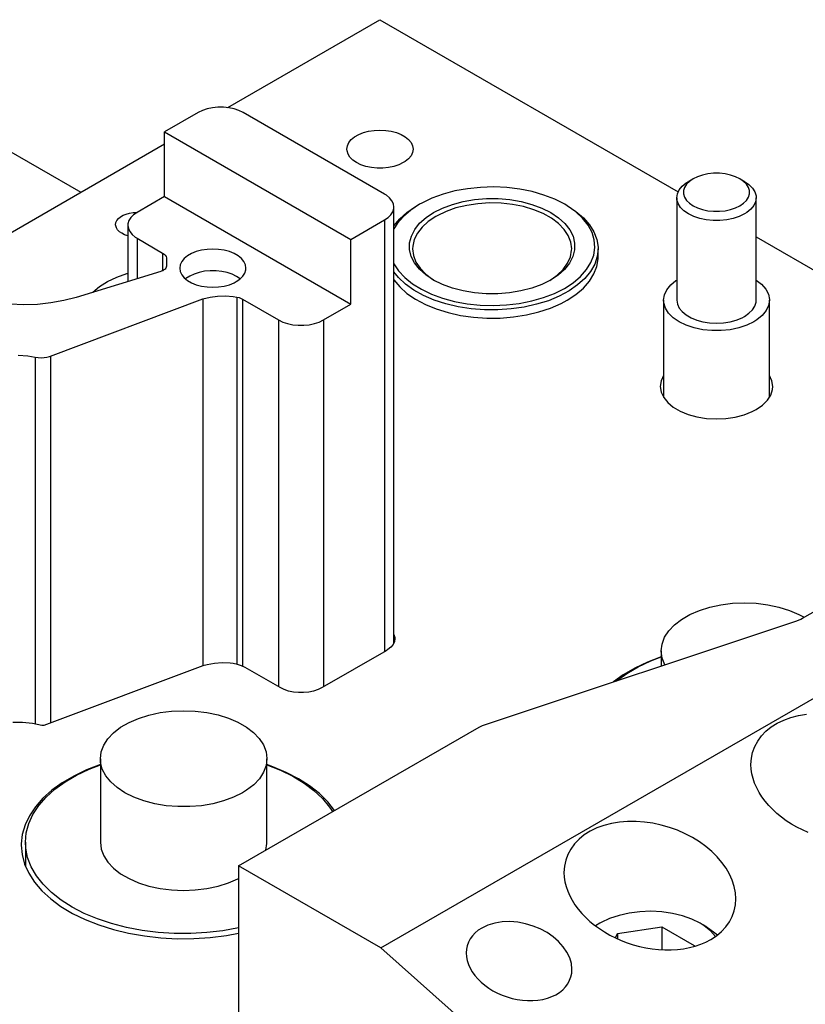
# Model space of a CAD drawing. Header units: inches. Extents: x 3 to 289, y 4 to 291.
# Tile 490 of 634: x 89.45 to 93.16, y 270.19 to 274.85. Entities that reach past the tile are written whole.
import ezdxf

# ---------------------------------------------------------------- set-up
doc = ezdxf.new("R2010")
doc.units = ezdxf.units.IN
doc.header["$LTSCALE"] = 0.5
doc.header["$MEASUREMENT"] = 0
doc.layers.add('STR_INS', color=8, linetype='Continuous')

msp = doc.modelspace()

# ---------------------------------------------------------------- linework, layer by layer
at = {"layer": 'STR_INS', "color": 132, "linetype": 'Continuous'}
for p, q in [((90.431, 274.4319), (91.1506, 274.8474)), ((91.1506, 274.8474), (92.5605, 274.0334)), ((88.6474, 274.6596), (89.7364, 274.0309)), ((91.0502, 274.3041), (91.0725, 274.3131)), ((91.0725, 274.3131), (91.0972, 274.3198)), ((91.0972, 274.3198), (91.1235, 274.3239)), ((91.1235, 274.3239), (91.1506, 274.3252)), ((91.1506, 274.3252), (91.1778, 274.3239)), ((91.1778, 274.3239), (91.2041, 274.3198)), ((91.2041, 274.3198), (91.2288, 274.3131)), ((91.2288, 274.3131), (91.2511, 274.3041)), ((88.8892, 273.5417), (90.1325, 274.2595)), ((90.9968, 274.2507), (91.0038, 274.2659)), ((91.0038, 274.2659), (91.0153, 274.2801)), ((91.0153, 274.2801), (91.0309, 274.293)), ((91.0309, 274.293), (91.0502, 274.3041)), ((91.2511, 274.3041), (91.2703, 274.293)), ((91.2703, 274.293), (91.286, 274.2801)), ((91.286, 274.2801), (91.2975, 274.2659)), ((91.2975, 274.2659), (91.3045, 274.2507)), ((90.9944, 274.235), (90.9968, 274.2507)), ((90.995, 274.2272), (90.9944, 274.235)), ((90.9997, 274.2117), (90.995, 274.2272)), ((91.3045, 274.2194), (91.2975, 274.2042)), ((91.3045, 274.2507), (91.3069, 274.235)), ((91.3069, 274.235), (91.3045, 274.2194)), ((91.009, 274.1969), (90.9997, 274.2117)), ((91.0227, 274.1833), (91.009, 274.1969)), ((91.0402, 274.1712), (91.0227, 274.1833)), ((91.061, 274.1611), (91.0402, 274.1712)), ((91.2611, 274.1712), (91.2403, 274.1611)), ((91.2703, 274.177), (91.2611, 274.1712)), ((91.286, 274.1899), (91.2703, 274.177)), ((91.2975, 274.2042), (91.286, 274.1899)), ((91.0846, 274.1533), (91.061, 274.1611)), ((91.1102, 274.1479), (91.0846, 274.1533)), ((91.137, 274.1452), (91.1102, 274.1479)), ((91.1643, 274.1452), (91.137, 274.1452)), ((91.1911, 274.1479), (91.1643, 274.1452)), ((91.2167, 274.1533), (91.1911, 274.1479)), ((91.2403, 274.1611), (91.2167, 274.1533)), ((89.9672, 273.9323), (89.9841, 273.935)), ((89.9841, 273.935), (90.0016, 273.9358)), ((90.0016, 273.9358), (90.0022, 273.9358)), ((89.9011, 273.8778), (89.9026, 273.8879)), ((89.9026, 273.8879), (89.9072, 273.8977)), ((89.9072, 273.8977), (89.9146, 273.9068)), ((89.9146, 273.9068), (89.9246, 273.9151)), ((89.9246, 273.9151), (89.937, 273.9223)), ((89.937, 273.9223), (89.9513, 273.9281)), ((89.9513, 273.9281), (89.9672, 273.9323)), ((89.9014, 273.873), (89.9011, 273.8778)), ((89.9044, 273.863), (89.9014, 273.873)), ((89.9104, 273.8535), (89.9044, 273.863)), ((89.9191, 273.8447), (89.9104, 273.8535)), ((89.9303, 273.8369), (89.9191, 273.8447)), ((89.9437, 273.8304), (89.9303, 273.8369)), ((89.9588, 273.8253), (89.9437, 273.8304)), ((92.9291, 273.8206), (95.7468, 272.1938)), ((92.1759, 273.6805), (92.1816, 273.7169)), ((92.1816, 273.7169), (92.1818, 273.7247)), ((92.1623, 273.6449), (92.1759, 273.6805)), ((91.2166, 273.6165), (91.2439, 273.5836)), ((92.1124, 273.5779), (92.1411, 273.6105)), ((92.1411, 273.6105), (92.1623, 273.6449)), ((91.2439, 273.5836), (91.2782, 273.5529)), ((92.0769, 273.5477), (92.1124, 273.5779)), ((91.2782, 273.5529), (91.3189, 273.5249)), ((91.3189, 273.5249), (91.3655, 273.5002)), ((92.007, 273.5052), (92.0351, 273.5203)), ((92.0351, 273.5203), (92.0769, 273.5477)), ((91.3655, 273.5002), (91.417, 273.479)), ((91.417, 273.479), (91.4728, 273.4617)), ((91.9016, 273.4651), (91.9565, 273.4833)), ((91.9565, 273.4833), (92.007, 273.5052)), ((91.4728, 273.4617), (91.5319, 273.4487)), ((91.5319, 273.4487), (91.5933, 273.44)), ((91.5933, 273.44), (91.6562, 273.4359)), ((91.6562, 273.4359), (91.7195, 273.4364)), ((91.7195, 273.4364), (91.7821, 273.4415)), ((91.7821, 273.4415), (91.8431, 273.4511)), ((91.8431, 273.4511), (91.9016, 273.4651)), ((92.4916, 273.1642), (92.4799, 273.1385)), ((93.0033, 273.1388), (92.9916, 273.1642)), ((92.4799, 273.1385), (92.476, 273.1124)), ((92.476, 273.1124), (92.48, 273.0859)), ((92.998, 273.0722), (93.0062, 273.0984)), ((93.0073, 273.1124), (93.0033, 273.1388)), ((93.0062, 273.0984), (93.0073, 273.1124)), ((92.48, 273.0859), (92.4919, 273.0602)), ((92.4919, 273.0602), (92.5112, 273.036)), ((92.9822, 273.0473), (92.998, 273.0722)), ((92.5112, 273.036), (92.5375, 273.0142)), ((92.5375, 273.0142), (92.5699, 272.9953)), ((92.9099, 272.9937), (92.9295, 273.0039)), ((92.9295, 273.0039), (92.9591, 273.0243)), ((92.9591, 273.0243), (92.9822, 273.0473)), ((92.5699, 272.9953), (92.6075, 272.98)), ((92.6075, 272.98), (92.6492, 272.9686)), ((92.6492, 272.9686), (92.6936, 272.9615)), ((92.6936, 272.9615), (92.7394, 272.959)), ((92.7394, 272.959), (92.7853, 272.9611)), ((92.7853, 272.9611), (92.8299, 272.9677)), ((92.8299, 272.9677), (92.8719, 272.9787)), ((92.8719, 272.9787), (92.9099, 272.9937)), ((91.2166, 271.9396), (91.2204, 271.9256)), ((91.2123, 271.8924), (91.2019, 271.8796)), ((91.2186, 271.906), (91.2123, 271.8924)), ((91.2207, 271.92), (91.2186, 271.906)), ((91.2204, 271.9256), (91.2207, 271.92)), ((91.1797, 271.8629), (90.8767, 271.688)), ((91.1879, 271.8681), (91.1797, 271.8629)), ((91.2019, 271.8796), (91.1879, 271.8681)), ((90.3137, 271.7913), (89.5611, 271.5092)), ((90.3341, 271.7967), (90.3137, 271.7913)), ((90.3691, 271.8029), (90.3341, 271.7967)), ((90.4054, 271.8054), (90.3691, 271.8029)), ((90.442, 271.8043), (90.4054, 271.8054)), ((90.4567, 271.8025), (90.442, 271.8043)), ((90.4771, 271.7982), (90.4567, 271.8025)), ((90.496, 271.7919), (90.4771, 271.7982)), ((90.5127, 271.7838), (90.496, 271.7919)), ((92.4154, 271.8092), (92.3551, 271.7804)), ((92.4805, 271.8344), (92.4154, 271.8092)), ((90.6787, 271.688), (90.5127, 271.7838)), ((92.3001, 271.7481), (92.2546, 271.7156)), ((92.3551, 271.7804), (92.3001, 271.7481)), ((90.6974, 271.6789), (90.6787, 271.688)), ((90.7186, 271.6719), (90.6974, 271.6789)), ((90.7415, 271.6671), (90.7186, 271.6719)), ((90.7655, 271.6646), (90.7415, 271.6671)), ((90.7899, 271.6646), (90.7655, 271.6646)), ((90.814, 271.6671), (90.7899, 271.6646)), ((90.8369, 271.6719), (90.814, 271.6671)), ((90.858, 271.6789), (90.8369, 271.6719)), ((90.8767, 271.688), (90.858, 271.6789)), ((89.4615, 271.5232), (89.4146, 271.5237)), ((89.5075, 271.5182), (89.4615, 271.5232)), ((89.5514, 271.5088), (89.5075, 271.5182)), ((89.5528, 271.5085), (89.5514, 271.5088)), ((89.5545, 271.5083), (89.5528, 271.5085)), ((89.5562, 271.5083), (89.5545, 271.5083)), ((89.558, 271.5084), (89.5562, 271.5083)), ((89.5596, 271.5087), (89.558, 271.5084)), ((89.5611, 271.5092), (89.5596, 271.5087)), ((89.7637, 271.2989), (89.7034, 271.2701)), ((89.8289, 271.3241), (89.7637, 271.2989)), ((90.6442, 271.314), (90.6163, 271.3241)), ((90.7074, 271.2872), (90.6442, 271.314)), ((90.7655, 271.2569), (90.7074, 271.2872)), ((89.6485, 271.2378), (89.5995, 271.2025)), ((89.7034, 271.2701), (89.6485, 271.2378)), ((90.818, 271.2233), (90.7655, 271.2569)), ((89.5995, 271.2025), (89.557, 271.1645)), ((90.8643, 271.1869), (90.818, 271.2233)), ((90.9039, 271.1478), (90.8643, 271.1869)), ((89.557, 271.1645), (89.5215, 271.1242)), ((90.9364, 271.1067), (90.9039, 271.1478)), ((89.5215, 271.1242), (89.4933, 271.082)), ((89.4933, 271.082), (89.4726, 271.0384)), ((89.4726, 271.0384), (89.4598, 270.9938)), ((89.4598, 270.9938), (89.4549, 270.9486)), ((89.4549, 270.9486), (89.4548, 270.9436)), ((89.4548, 270.9436), (89.4588, 270.8984)), ((89.4588, 270.8984), (89.4708, 270.8537)), ((89.4708, 270.8537), (89.4906, 270.8099)), ((89.4906, 270.8099), (89.518, 270.7675)), ((89.518, 270.7675), (89.5527, 270.727)), ((89.5527, 270.727), (89.5944, 270.6887)), ((89.5944, 270.6887), (89.6427, 270.6531)), ((89.6427, 270.6531), (89.697, 270.6205)), ((92.3799, 270.6284), (92.3293, 270.6219)), ((92.4316, 270.6303), (92.3799, 270.6284)), ((92.4831, 270.6276), (92.4316, 270.6303)), ((92.5334, 270.6203), (92.4831, 270.6276)), ((89.697, 270.6205), (89.7568, 270.5912)), ((89.7568, 270.5912), (89.8214, 270.5657)), ((92.2362, 270.596), (92.196, 270.5772)), ((92.281, 270.611), (92.2362, 270.596)), ((92.3293, 270.6219), (92.281, 270.611)), ((92.5811, 270.6087), (92.5334, 270.6203)), ((92.6252, 270.5929), (92.5811, 270.6087)), ((92.6645, 270.5735), (92.6252, 270.5929)), ((89.8214, 270.5657), (89.8902, 270.544)), ((89.8902, 270.544), (89.9624, 270.5265)), ((92.1894, 270.5735), (92.1691, 270.5617)), ((92.1894, 270.5735), (92.1698, 270.5611)), ((92.196, 270.5772), (92.1894, 270.5735)), ((92.2739, 270.5247), (92.483, 270.5571)), ((92.483, 270.5571), (92.6361, 270.4687)), ((92.483, 270.5571), (92.483, 270.4484)), ((92.6921, 270.5575), (92.6645, 270.5735)), ((92.6827, 270.5621), (92.6645, 270.5735)), ((92.7132, 270.5379), (92.6827, 270.5621)), ((92.6921, 270.5575), (92.7279, 270.5336)), ((92.7368, 270.5113), (92.7132, 270.5379)), ((92.7279, 270.5336), (92.7461, 270.5182)), ((89.9624, 270.5265), (90.0374, 270.5134)), ((90.0374, 270.5134), (90.1143, 270.5047)), ((90.1143, 270.5047), (90.1923, 270.5007)), ((90.1923, 270.5007), (90.2707, 270.5012)), ((90.2707, 270.5012), (90.3485, 270.5063)), ((90.3485, 270.5063), (90.425, 270.516)), ((90.425, 270.516), (90.4824, 270.5265)), ((92.2644, 270.5042), (92.2739, 270.5247)), ((92.2739, 270.5247), (92.2739, 270.4998)), ((92.6361, 270.4687), (92.6338, 270.4636))]:
    msp.add_line(p, q, dxfattribs=at)
at = {"layer": 'STR_INS', "color": 9, "linetype": 'Continuous'}
for p, q in [((90.2916, 274.4087), (90.1325, 274.3169)), ((90.3116, 274.4184), (90.2916, 274.4087)), ((90.3342, 274.426), (90.3116, 274.4184)), ((90.3588, 274.4311), (90.3342, 274.426)), ((90.3846, 274.4338), (90.3588, 274.4311)), ((90.4107, 274.4338), (90.3846, 274.4338)), ((90.4365, 274.4311), (90.4107, 274.4338)), ((90.461, 274.426), (90.4365, 274.4311)), ((90.4837, 274.4184), (90.461, 274.426)), ((90.5037, 274.4087), (90.4837, 274.4184)), ((91.1726, 274.0225), (90.5037, 274.4087)), ((90.1325, 274.0107), (90.1325, 274.3169)), ((90.1325, 274.3169), (91.0135, 273.8082)), ((91.5054, 274.0373), (91.4489, 274.0222)), ((91.5649, 274.0481), (91.5054, 274.0373)), ((91.6262, 274.0544), (91.5649, 274.0481)), ((91.6884, 274.0562), (91.6262, 274.0544)), ((91.7505, 274.0533), (91.6884, 274.0562)), ((91.8115, 274.0459), (91.7505, 274.0533)), ((91.8703, 274.0341), (91.8115, 274.0459)), ((91.926, 274.0179), (91.8703, 274.0341)), ((90.1325, 274.0107), (90.0027, 273.9358)), ((90.1325, 274.0107), (91.0135, 273.502)), ((91.1815, 274.017), (91.1726, 274.0225)), ((91.1965, 274.0046), (91.1815, 274.017)), ((91.2075, 273.9909), (91.1965, 274.0046)), ((91.2143, 273.9763), (91.2075, 273.9909)), ((91.3481, 273.9801), (91.3374, 273.9741)), ((91.3962, 274.003), (91.3481, 273.9801)), ((91.4489, 274.0222), (91.3962, 274.003)), ((91.4938, 273.9739), (91.5446, 273.9873)), ((91.5446, 273.9873), (91.5983, 273.9964)), ((91.5983, 273.9964), (91.6536, 274.0009)), ((91.6682, 273.9805), (91.6137, 273.9771)), ((91.6536, 274.0009), (91.7095, 274.0009)), ((91.7229, 273.9792), (91.6682, 273.9805)), ((91.7095, 274.0009), (91.7648, 273.9962)), ((91.7648, 273.9962), (91.8184, 273.9871)), ((91.8184, 273.9871), (91.8692, 273.9736)), ((91.9777, 273.9978), (91.926, 274.0179)), ((92.0245, 273.9741), (91.9777, 273.9978)), ((90.0027, 273.9358), (89.9859, 273.9242)), ((91.2025, 273.9247), (91.2114, 273.9389)), ((91.2114, 273.9389), (91.216, 273.9538)), ((91.2166, 273.9613), (91.2143, 273.9763)), ((91.216, 273.9538), (91.2166, 273.9613)), ((91.2166, 271.9005), (91.2166, 273.9613)), ((91.2439, 273.9047), (91.2782, 273.9354)), ((91.2963, 273.9471), (91.2615, 273.9172)), ((91.2782, 273.9354), (91.3189, 273.9633)), ((91.3374, 273.9741), (91.2963, 273.9471)), ((91.3189, 273.9633), (91.3268, 273.968)), ((91.3374, 273.9741), (91.3268, 273.968)), ((91.3686, 273.9115), (91.4045, 273.9354)), ((91.4045, 273.9354), (91.4467, 273.9565)), ((91.4632, 273.9405), (91.421, 273.9203)), ((91.4467, 273.9565), (91.4938, 273.9739)), ((91.5101, 273.9569), (91.4632, 273.9405)), ((91.5606, 273.9692), (91.5101, 273.9569)), ((91.6137, 273.9771), (91.5606, 273.9692)), ((91.7768, 273.9734), (91.7229, 273.9792)), ((91.8286, 273.9631), (91.7768, 273.9734)), ((91.8773, 273.9486), (91.8286, 273.9631)), ((91.8692, 273.9736), (91.9161, 273.9561)), ((91.9219, 273.9302), (91.8773, 273.9486)), ((91.9161, 273.9561), (91.9583, 273.9349)), ((91.9583, 273.9349), (91.9947, 273.9104)), ((92.0351, 273.968), (92.0245, 273.9741)), ((92.0364, 273.9669), (92.0245, 273.9741)), ((92.0351, 273.968), (92.0769, 273.9405)), ((92.0759, 273.9391), (92.0364, 273.9669)), ((92.1089, 273.9086), (92.0759, 273.9391)), ((92.0769, 273.9405), (92.1124, 273.9103)), ((89.9639, 273.897), (89.9594, 273.8821)), ((89.9729, 273.9112), (89.9639, 273.897)), ((89.9859, 273.9242), (89.9729, 273.9112)), ((91.0135, 273.8082), (91.1726, 273.9001)), ((91.1726, 273.9001), (91.1894, 273.9116)), ((91.1894, 273.9116), (91.2025, 273.9247)), ((91.2166, 273.8717), (91.2439, 273.9047)), ((91.2615, 273.9172), (91.2336, 273.8851)), ((91.3383, 273.8844), (91.3686, 273.9115)), ((91.3793, 273.8931), (91.3499, 273.8664)), ((91.4151, 273.917), (91.3793, 273.8931)), ((91.421, 273.9203), (91.4151, 273.917)), ((91.9613, 273.9082), (91.9219, 273.9302)), ((91.9947, 273.8831), (91.9613, 273.9082)), ((91.9947, 273.9104), (92.0248, 273.8832)), ((92.1348, 273.8759), (92.1089, 273.9086)), ((92.1124, 273.9103), (92.1411, 273.8777)), ((89.9594, 273.8821), (89.9588, 273.8746)), ((89.9588, 273.8746), (89.9588, 273.6088)), ((89.9588, 273.8746), (89.9611, 273.8595)), ((89.9611, 273.8595), (89.9679, 273.8449)), ((89.9679, 273.8449), (89.9789, 273.8313)), ((91.2336, 273.8851), (91.2166, 273.8581)), ((91.2991, 273.8242), (91.3149, 273.8551)), ((91.3149, 273.8551), (91.3383, 273.8844)), ((91.3499, 273.8664), (91.3275, 273.8375)), ((92.0215, 273.8555), (91.9947, 273.8831)), ((92.0411, 273.8259), (92.0215, 273.8555)), ((92.0248, 273.8832), (92.0478, 273.8538)), ((92.0478, 273.8538), (92.0634, 273.8228)), ((92.1533, 273.8415), (92.1348, 273.8759)), ((92.1411, 273.8777), (92.1623, 273.8433)), ((92.164, 273.8061), (92.1533, 273.8415)), ((92.1623, 273.8433), (92.1759, 273.8077)), ((89.9789, 273.8313), (89.9939, 273.8189)), ((89.9939, 273.8189), (90.0027, 273.8133)), ((90.0027, 273.8133), (90.1231, 273.7438)), ((91.0135, 273.502), (91.0135, 273.8082)), ((91.291, 273.7922), (91.2991, 273.8242)), ((91.3126, 273.807), (91.3056, 273.7756)), ((91.3275, 273.8375), (91.3126, 273.807)), ((92.053, 273.7951), (92.0411, 273.8259)), ((92.057, 273.7635), (92.053, 273.7951)), ((92.0634, 273.8228), (92.0711, 273.7909)), ((92.1667, 273.7701), (92.164, 273.8061)), ((92.1759, 273.8077), (92.1816, 273.7713)), ((90.2824, 273.7502), (90.2601, 273.7412)), ((90.3071, 273.7568), (90.2824, 273.7502)), ((90.3334, 273.7609), (90.3071, 273.7568)), ((90.3605, 273.7623), (90.3334, 273.7609)), ((90.3877, 273.7609), (90.3605, 273.7623)), ((90.414, 273.7568), (90.3877, 273.7609)), ((90.4387, 273.7502), (90.414, 273.7568)), ((90.461, 273.7412), (90.4387, 273.7502)), ((91.2909, 273.76), (91.291, 273.7922)), ((91.2988, 273.728), (91.2909, 273.76)), ((91.3056, 273.7756), (91.305, 273.7635)), ((91.305, 273.7635), (91.309, 273.7319)), ((92.0512, 273.7257), (92.0568, 273.7572)), ((92.0568, 273.7572), (92.057, 273.7635)), ((92.0708, 273.7586), (92.0626, 273.7267)), ((92.0711, 273.7909), (92.0708, 273.7586)), ((92.1615, 273.7343), (92.1667, 273.7701)), ((92.1818, 273.7635), (92.1778, 273.727)), ((92.1816, 273.7713), (92.1818, 273.7635)), ((92.1818, 273.7247), (92.1818, 273.7635)), ((90.1231, 273.7438), (90.1301, 273.739)), ((90.1301, 273.739), (90.1355, 273.7336)), ((90.1355, 273.7336), (90.1393, 273.7277)), ((90.1393, 273.7277), (90.1412, 273.7215)), ((90.1412, 273.7215), (90.1414, 273.7183)), ((90.1414, 273.7183), (90.1414, 273.6823)), ((90.2137, 273.7029), (90.2067, 273.6877)), ((90.2252, 273.7172), (90.2137, 273.7029)), ((90.2408, 273.7301), (90.2252, 273.7172)), ((90.2601, 273.7412), (90.2408, 273.7301)), ((90.4802, 273.7301), (90.461, 273.7412)), ((90.4959, 273.7172), (90.4802, 273.7301)), ((90.5074, 273.7029), (90.4959, 273.7172)), ((90.5144, 273.6877), (90.5074, 273.7029)), ((91.3145, 273.697), (91.2988, 273.728)), ((91.309, 273.7319), (91.3209, 273.7011)), ((91.3209, 273.7011), (91.3404, 273.6715)), ((92.0378, 273.695), (92.0512, 273.7257)), ((92.0626, 273.7267), (92.0466, 273.6958)), ((92.1483, 273.6991), (92.1615, 273.7343)), ((92.1778, 273.727), (92.1659, 273.6912)), ((90.1147, 273.6567), (89.7148, 273.5339)), ((90.1163, 273.6572), (90.1147, 273.6567)), ((90.1234, 273.6601), (90.1163, 273.6572)), ((90.1296, 273.6636), (90.1234, 273.6601)), ((90.1347, 273.6678), (90.1296, 273.6636)), ((90.1384, 273.6724), (90.1347, 273.6678)), ((90.1406, 273.6772), (90.1384, 273.6724)), ((90.1414, 273.6823), (90.1406, 273.6772)), ((90.2067, 273.6877), (90.2043, 273.6721)), ((90.2043, 273.6721), (90.2067, 273.6564)), ((90.2067, 273.6564), (90.2137, 273.6412)), ((90.3215, 273.6574), (90.2959, 273.6521)), ((90.3484, 273.6599), (90.3215, 273.6574)), ((90.3756, 273.6598), (90.3484, 273.6599)), ((90.4024, 273.6569), (90.3756, 273.6598)), ((90.4279, 273.6514), (90.4024, 273.6569)), ((90.5115, 273.6487), (90.5162, 273.6642)), ((90.5168, 273.6721), (90.5144, 273.6877)), ((90.5162, 273.6642), (90.5168, 273.6721)), ((91.2166, 273.6934), (91.2386, 273.6598)), ((91.2384, 273.6282), (91.2166, 273.6553)), ((91.2386, 273.6598), (91.268, 273.628)), ((91.3377, 273.6677), (91.3145, 273.697)), ((91.3679, 273.6405), (91.3377, 273.6677)), ((91.3404, 273.6715), (91.3672, 273.6439)), ((91.9886, 273.6387), (92.0168, 273.6658)), ((92.0231, 273.6665), (91.9926, 273.6394)), ((92.0168, 273.6658), (92.0378, 273.695)), ((92.0466, 273.6958), (92.0231, 273.6665)), ((92.0993, 273.6331), (92.1275, 273.6652)), ((92.1462, 273.6565), (92.1191, 273.6234)), ((92.1275, 273.6652), (92.1483, 273.6991)), ((92.1659, 273.6912), (92.1462, 273.6565)), ((90.2137, 273.6412), (90.2252, 273.627)), ((90.2252, 273.627), (90.2408, 273.6141)), ((90.2334, 273.6225), (90.2317, 273.621)), ((90.2511, 273.6344), (90.2334, 273.6225)), ((90.2408, 273.6141), (90.2601, 273.603)), ((90.2721, 273.6444), (90.2511, 273.6344)), ((90.2959, 273.6521), (90.2721, 273.6444)), ((90.4514, 273.6434), (90.4279, 273.6514)), ((90.4721, 273.6332), (90.4514, 273.6434)), ((90.461, 273.603), (90.471, 273.6083)), ((90.471, 273.6083), (90.4885, 273.6203)), ((90.4894, 273.621), (90.4721, 273.6332)), ((90.4885, 273.6203), (90.5021, 273.6339)), ((90.5021, 273.6339), (90.5115, 273.6487)), ((91.2715, 273.597), (91.2384, 273.6282)), ((91.268, 273.628), (91.3041, 273.5987)), ((91.3672, 273.6439), (91.4007, 273.6188)), ((91.4045, 273.6161), (91.3679, 273.6405)), ((91.4007, 273.6188), (91.408, 273.6142)), ((91.4458, 273.5954), (91.4045, 273.6161)), ((91.9575, 273.6161), (91.9152, 273.595)), ((91.9539, 273.6142), (91.9886, 273.6387)), ((91.9926, 273.6394), (91.9575, 273.6161)), ((92.0642, 273.6034), (92.0993, 273.6331)), ((92.1191, 273.6234), (92.0851, 273.5927)), ((90.2601, 273.603), (90.2824, 273.5939)), ((90.2824, 273.5939), (90.3071, 273.5873)), ((90.3071, 273.5873), (90.3334, 273.5832)), ((90.3334, 273.5832), (90.3605, 273.5819)), ((90.3605, 273.5819), (90.3877, 273.5832)), ((90.3877, 273.5832), (90.414, 273.5873)), ((90.414, 273.5873), (90.4387, 273.5939)), ((90.4387, 273.5939), (90.461, 273.603)), ((91.3111, 273.5686), (91.2715, 273.597)), ((91.3041, 273.5987), (91.3465, 273.5723)), ((91.3566, 273.5432), (91.3111, 273.5686)), ((91.3465, 273.5723), (91.3943, 273.5493)), ((91.4928, 273.5779), (91.4458, 273.5954)), ((91.5435, 273.5644), (91.4928, 273.5779)), ((91.5971, 273.5553), (91.5435, 273.5644)), ((91.8173, 273.5642), (91.7637, 273.5551)), ((91.8682, 273.5776), (91.8173, 273.5642)), ((91.9152, 273.595), (91.8682, 273.5776)), ((91.9759, 273.5529), (92.0229, 273.5765)), ((92.0445, 273.5646), (91.9982, 273.5398)), ((92.0229, 273.5765), (92.0642, 273.6034)), ((92.0851, 273.5927), (92.0445, 273.5646)), ((89.593, 273.2562), (90.3137, 273.5264)), ((89.6562, 273.5185), (89.5947, 273.5074)), ((89.7148, 273.5339), (89.6562, 273.5185)), ((90.3137, 273.5264), (90.3474, 273.5346)), ((90.3137, 273.5264), (90.3137, 271.7913)), ((90.3474, 273.5346), (90.3831, 273.5394)), ((90.3831, 273.5394), (90.4197, 273.5405)), ((90.4197, 273.5405), (90.456, 273.5379)), ((90.456, 273.5379), (90.4745, 273.5351)), ((90.4745, 273.5351), (90.4845, 273.5327)), ((90.4845, 273.5327), (90.4938, 273.5294)), ((90.4938, 273.5294), (90.5001, 273.5261)), ((90.5001, 273.5261), (90.6717, 273.4271)), ((91.4073, 273.5213), (91.3566, 273.5432)), ((91.3943, 273.5493), (91.4469, 273.53)), ((91.4624, 273.5034), (91.4073, 273.5213)), ((91.4469, 273.53), (91.5033, 273.5147)), ((91.5033, 273.5147), (91.5626, 273.5037)), ((91.6525, 273.5506), (91.5971, 273.5553)), ((91.7083, 273.5506), (91.6525, 273.5506)), ((91.7637, 273.5551), (91.7083, 273.5506)), ((91.8093, 273.5052), (91.8682, 273.5169)), ((91.8682, 273.5169), (91.924, 273.5329)), ((91.9468, 273.5184), (91.8912, 273.5011)), ((91.924, 273.5329), (91.9759, 273.5529)), ((91.9982, 273.5398), (91.9468, 273.5184)), ((89.467, 273.4988), (89.4028, 273.5014)), ((89.5313, 273.5008), (89.467, 273.4988)), ((89.5947, 273.5074), (89.5313, 273.5008)), ((90.8838, 273.4271), (91.0135, 273.502)), ((91.5209, 273.4895), (91.4624, 273.5034)), ((91.582, 273.4801), (91.5209, 273.4895)), ((91.5626, 273.5037), (91.6239, 273.4972)), ((91.6447, 273.4751), (91.582, 273.4801)), ((91.6239, 273.4972), (91.6861, 273.4953)), ((91.708, 273.4748), (91.6447, 273.4751)), ((91.6861, 273.4953), (91.7483, 273.498)), ((91.7708, 273.479), (91.708, 273.4748)), ((91.7483, 273.498), (91.8093, 273.5052)), ((91.8322, 273.4878), (91.7708, 273.479)), ((91.8912, 273.5011), (91.8322, 273.4878)), ((90.6717, 273.4271), (90.6917, 273.4174)), ((90.8638, 273.4174), (90.8838, 273.4271)), ((90.6917, 273.4174), (90.7143, 273.4099)), ((90.7143, 273.4099), (90.7389, 273.4047)), ((90.7389, 273.4047), (90.7647, 273.4021)), ((90.7647, 273.4021), (90.7908, 273.4021)), ((90.7908, 273.4021), (90.8166, 273.4047)), ((90.8166, 273.4047), (90.8411, 273.4099)), ((90.8411, 273.4099), (90.8638, 273.4174)), ((89.4402, 273.261), (89.4861, 273.2574)), ((89.4861, 273.2574), (89.5208, 273.2515)), ((89.5208, 273.2515), (89.5344, 273.2494)), ((89.5344, 273.2494), (89.5485, 273.2486)), ((89.5485, 273.2486), (89.5626, 273.2493)), ((89.5626, 273.2493), (89.5762, 273.2514)), ((89.5762, 273.2514), (89.5891, 273.2548)), ((89.5891, 273.2548), (89.593, 273.2562)), ((93.1488, 272.0166), (93.6291, 272.2938)), ((91.1542, 270.4567), (93.9826, 272.0897)), ((91.6447, 271.5123), (93.1219, 272.0047)), ((93.1219, 272.0047), (93.1405, 272.0122)), ((93.1405, 272.0122), (93.1488, 272.0166)), ((93.1293, 271.556), (93.1668, 271.5623)), ((91.6359, 271.509), (91.6447, 271.5123)), ((93.0006, 271.5019), (93.0288, 271.5196)), ((93.0288, 271.5196), (93.0599, 271.5346)), ((93.0599, 271.5346), (93.0935, 271.5468)), ((93.0935, 271.5468), (93.1293, 271.556)), ((90.4824, 270.8446), (91.6198, 271.5013)), ((91.6198, 271.5013), (91.6359, 271.509)), ((92.9541, 271.4594), (92.9756, 271.4817)), ((92.9756, 271.4817), (93.0006, 271.5019)), ((92.9225, 271.4092), (92.9364, 271.4351)), ((92.9364, 271.4351), (92.9541, 271.4594)), ((92.9066, 271.3537), (92.9125, 271.382)), ((92.9125, 271.382), (92.9225, 271.4092)), ((92.9046, 271.3248), (92.9066, 271.3537)), ((92.9057, 271.3026), (92.9046, 271.3248)), ((92.909, 271.2803), (92.9057, 271.3026)), ((92.9145, 271.258), (92.909, 271.2803)), ((92.922, 271.2359), (92.9145, 271.258)), ((92.9316, 271.214), (92.922, 271.2359)), ((92.9431, 271.1924), (92.9316, 271.214)), ((92.9565, 271.1713), (92.9431, 271.1924)), ((92.9717, 271.1506), (92.9565, 271.1713)), ((92.9886, 271.1306), (92.9717, 271.1506)), ((93.0072, 271.1113), (92.9886, 271.1306)), ((93.0273, 271.0928), (93.0072, 271.1113)), ((93.0488, 271.0752), (93.0273, 271.0928)), ((92.2454, 271.0457), (92.2097, 271.0365)), ((92.2829, 271.0519), (92.2454, 271.0457)), ((92.3216, 271.0551), (92.2829, 271.0519)), ((92.3612, 271.0552), (92.3216, 271.0551)), ((92.4011, 271.0524), (92.3612, 271.0552)), ((92.441, 271.0466), (92.4011, 271.0524)), ((92.4806, 271.0381), (92.441, 271.0466)), ((93.0717, 271.0585), (93.0488, 271.0752)), ((93.0959, 271.0428), (93.0717, 271.0585)), ((92.1449, 271.0093), (92.1167, 270.9916)), ((92.176, 271.0243), (92.1449, 271.0093)), ((92.2097, 271.0365), (92.176, 271.0243)), ((92.5193, 271.0269), (92.4806, 271.0381)), ((92.557, 271.0132), (92.5193, 271.0269)), ((92.5933, 270.9972), (92.557, 271.0132)), ((93.1213, 271.0282), (93.0959, 271.0428)), ((93.1477, 271.0148), (93.1213, 271.0282)), ((93.1751, 271.0026), (93.1477, 271.0148)), ((92.0917, 270.9714), (92.0702, 270.9491)), ((92.1167, 270.9916), (92.0917, 270.9714)), ((92.6278, 270.979), (92.5933, 270.9972)), ((92.6605, 270.9588), (92.6278, 270.979)), ((92.6909, 270.9368), (92.6605, 270.9588)), ((92.0525, 270.9248), (92.0386, 270.8989)), ((92.0702, 270.9491), (92.0525, 270.9248)), ((92.719, 270.9132), (92.6909, 270.9368)), ((92.7444, 270.888), (92.719, 270.9132)), ((92.0286, 270.8717), (92.0227, 270.8434)), ((92.0386, 270.8989), (92.0286, 270.8717)), ((92.7671, 270.8617), (92.7444, 270.888)), ((92.7866, 270.8342), (92.7671, 270.8617)), ((90.4824, 270.8446), (90.4824, 268.0889)), ((91.1542, 270.4567), (90.4824, 270.8446)), ((92.0227, 270.8434), (92.0207, 270.8144)), ((92.0207, 270.8144), (92.0218, 270.7923)), ((92.803, 270.8059), (92.7866, 270.8342)), ((92.0218, 270.7923), (92.0251, 270.77)), ((92.0251, 270.77), (92.0306, 270.7477)), ((92.816, 270.777), (92.803, 270.8059)), ((92.8255, 270.7476), (92.816, 270.777)), ((92.0306, 270.7477), (92.0381, 270.7256)), ((92.0381, 270.7256), (92.0477, 270.7037)), ((92.8313, 270.7181), (92.8255, 270.7476)), ((92.0477, 270.7037), (92.0592, 270.6821)), ((92.0592, 270.6821), (92.0726, 270.661)), ((92.8332, 270.6887), (92.8313, 270.7181)), ((92.8313, 270.6604), (92.8332, 270.6887)), ((92.0726, 270.661), (92.0878, 270.6403)), ((92.0878, 270.6403), (92.1047, 270.6203)), ((92.8161, 270.6061), (92.8256, 270.6328)), ((92.8256, 270.6328), (92.8313, 270.6604)), ((91.728, 270.5801), (91.6931, 270.5746)), ((91.7645, 270.5813), (91.728, 270.5801)), ((91.8017, 270.5784), (91.7645, 270.5813)), ((92.1047, 270.6203), (92.1233, 270.601)), ((92.1233, 270.601), (92.1434, 270.5825)), ((92.1434, 270.5825), (92.1649, 270.5649)), ((92.7858, 270.5567), (92.8028, 270.5806)), ((92.8028, 270.5806), (92.8161, 270.6061)), ((91.6148, 270.5402), (91.6001, 270.5279)), ((91.6315, 270.5511), (91.6148, 270.5402)), ((91.6606, 270.5649), (91.6315, 270.5511)), ((91.6931, 270.5746), (91.6606, 270.5649)), ((91.8386, 270.5714), (91.8017, 270.5784)), ((91.8745, 270.5606), (91.8386, 270.5714)), ((91.9087, 270.5465), (91.8745, 270.5606)), ((91.9405, 270.5292), (91.9087, 270.5465)), ((92.1649, 270.5649), (92.1879, 270.5482)), ((92.1879, 270.5482), (92.2121, 270.5325)), ((92.7413, 270.5146), (92.7653, 270.5346)), ((92.7653, 270.5346), (92.7858, 270.5567)), ((91.5769, 270.4996), (91.5688, 270.4839)), ((91.5874, 270.5143), (91.5769, 270.4996)), ((91.6001, 270.5279), (91.5874, 270.5143)), ((91.9695, 270.5093), (91.9405, 270.5292)), ((91.9951, 270.487), (91.9695, 270.5093)), ((92.017, 270.4628), (91.9951, 270.487)), ((92.2121, 270.5325), (92.2374, 270.5179)), ((92.2374, 270.5179), (92.2638, 270.5045)), ((92.2638, 270.5045), (92.2912, 270.4923)), ((92.2912, 270.4923), (92.3194, 270.4815)), ((92.6914, 270.4849), (92.7142, 270.4969)), ((92.7142, 270.4969), (92.7413, 270.5146)), ((92.1618, 269.5632), (91.1542, 270.4567)), ((91.5594, 270.4505), (91.5583, 270.4331)), ((91.5629, 270.4675), (91.5594, 270.4505)), ((91.5688, 270.4839), (91.5629, 270.4675)), ((92.0346, 270.4371), (92.017, 270.4628)), ((92.3194, 270.4815), (92.3483, 270.472)), ((92.3483, 270.472), (92.3777, 270.464)), ((92.3777, 270.464), (92.4076, 270.4575)), ((92.4076, 270.4575), (92.4377, 270.4526)), ((92.4377, 270.4526), (92.4679, 270.4494)), ((92.4679, 270.4494), (92.498, 270.4478)), ((92.498, 270.4478), (92.5279, 270.4479)), ((92.5279, 270.4479), (92.5574, 270.4498)), ((92.5574, 270.4498), (92.5862, 270.4534)), ((92.5862, 270.4534), (92.6142, 270.4587)), ((92.6142, 270.4587), (92.6411, 270.4658)), ((92.6411, 270.4658), (92.6669, 270.4745)), ((92.6669, 270.4745), (92.6914, 270.4849)), ((91.5583, 270.4331), (91.5594, 270.415)), ((91.5594, 270.415), (91.563, 270.3968)), ((91.563, 270.3968), (91.5688, 270.3788)), ((92.0475, 270.4104), (92.0346, 270.4371)), ((92.0555, 270.3831), (92.0475, 270.4104)), ((91.5688, 270.3788), (91.5768, 270.361)), ((91.5768, 270.361), (91.5869, 270.3435)), ((92.0583, 270.3557), (92.0555, 270.3831)), ((92.057, 270.3379), (92.0583, 270.3557)), ((91.5869, 270.3435), (91.599, 270.3267)), ((91.599, 270.3267), (91.6129, 270.3104)), ((91.6129, 270.3104), (91.6285, 270.295)), ((92.0387, 270.2878), (92.0473, 270.3037)), ((92.0473, 270.3037), (92.0534, 270.3205)), ((92.0534, 270.3205), (92.057, 270.3379)), ((91.6285, 270.295), (91.6458, 270.2804)), ((91.6458, 270.2804), (91.6646, 270.2669)), ((91.6646, 270.2669), (91.6846, 270.2544)), ((91.6846, 270.2544), (91.7059, 270.2432)), ((91.9992, 270.2467), (92.0146, 270.2591)), ((92.0146, 270.2591), (92.0278, 270.2729)), ((92.0278, 270.2729), (92.0387, 270.2878)), ((91.7059, 270.2432), (91.7282, 270.2334)), ((91.7282, 270.2334), (91.7514, 270.225)), ((91.7514, 270.225), (91.7753, 270.2181)), ((91.7753, 270.2181), (91.7996, 270.2128)), ((91.7996, 270.2128), (91.8242, 270.2093)), ((91.8242, 270.2093), (91.8487, 270.2075)), ((91.8487, 270.2075), (91.8731, 270.2076)), ((91.8731, 270.2076), (91.8969, 270.2096)), ((91.8969, 270.2096), (91.92, 270.2134)), ((91.92, 270.2134), (91.942, 270.2191)), ((91.942, 270.2191), (91.9627, 270.2266)), ((91.9627, 270.2266), (91.9818, 270.2358)), ((91.9818, 270.2358), (91.9992, 270.2467))]:
    msp.add_line(p, q, dxfattribs=at)
at = {"layer": 'STR_INS', "color": 136, "linetype": 'Continuous'}
for p, q in [((92.728, 274.1208), (92.7012, 274.1181)), ((92.7553, 274.1208), (92.728, 274.1208)), ((92.7821, 274.1181), (92.7553, 274.1208)), ((92.5793, 274.0595), (92.598, 274.075)), ((92.598, 274.075), (92.609, 274.0819)), ((92.6136, 274.0827), (92.6, 274.069)), ((92.6311, 274.0947), (92.609, 274.0819)), ((92.6311, 274.0947), (92.6136, 274.0827)), ((92.652, 274.1048), (92.6311, 274.0947)), ((92.6311, 274.0947), (92.6311, 274.0947)), ((92.6756, 274.1127), (92.652, 274.1048)), ((92.7012, 274.1181), (92.6756, 274.1127)), ((92.8077, 274.1127), (92.7821, 274.1181)), ((92.8313, 274.1048), (92.8077, 274.1127)), ((92.8521, 274.0947), (92.8313, 274.1048)), ((92.8742, 274.0819), (92.8521, 274.0947)), ((92.8696, 274.0827), (92.8521, 274.0947)), ((92.8832, 274.069), (92.8696, 274.0827)), ((92.8742, 274.0819), (92.8952, 274.0675)), ((92.557, 274.0242), (92.5654, 274.0424)), ((92.5654, 274.0424), (92.5793, 274.0595)), ((92.5907, 274.0543), (92.586, 274.0388)), ((92.586, 274.0388), (92.586, 274.0231)), ((92.6, 274.069), (92.5907, 274.0543)), ((92.8926, 274.0543), (92.8832, 274.069)), ((92.8973, 274.0388), (92.8926, 274.0543)), ((92.8952, 274.0675), (92.9116, 274.0511)), ((92.8973, 274.0231), (92.8973, 274.0388)), ((92.9116, 274.0511), (92.9227, 274.0334)), ((92.9227, 274.0334), (92.9284, 274.0148)), ((92.5541, 274.0054), (92.557, 274.0242)), ((92.5541, 274.0054), (92.5541, 273.5206)), ((92.5548, 273.996), (92.5541, 274.0054)), ((92.5605, 273.9774), (92.5548, 273.996)), ((92.586, 274.0231), (92.5907, 274.0076)), ((92.5907, 274.0076), (92.6, 273.9928)), ((92.6, 273.9928), (92.6136, 273.9792)), ((92.8696, 273.9792), (92.8832, 273.9928)), ((92.8832, 273.9928), (92.8926, 274.0076)), ((92.8926, 274.0076), (92.8973, 274.0231)), ((92.9263, 273.9866), (92.9178, 273.9684)), ((92.9291, 274.0054), (92.9263, 273.9866)), ((92.9284, 274.0148), (92.9291, 274.0054)), ((92.9291, 273.5206), (92.9291, 274.0054)), ((92.5717, 273.9596), (92.5605, 273.9774)), ((92.588, 273.9433), (92.5717, 273.9596)), ((92.6091, 273.9289), (92.588, 273.9433)), ((92.6136, 273.9792), (92.6311, 273.9671)), ((92.6311, 273.9671), (92.652, 273.957)), ((92.652, 273.957), (92.6756, 273.9492)), ((92.6756, 273.9492), (92.7012, 273.9438)), ((92.7012, 273.9438), (92.728, 273.941)), ((92.728, 273.941), (92.7553, 273.941)), ((92.7553, 273.941), (92.7821, 273.9438)), ((92.7821, 273.9438), (92.8077, 273.9492)), ((92.8077, 273.9492), (92.8313, 273.957)), ((92.8313, 273.957), (92.8521, 273.9671)), ((92.8521, 273.9671), (92.8696, 273.9792)), ((92.8853, 273.9358), (92.8742, 273.9289)), ((92.904, 273.9513), (92.8853, 273.9358)), ((92.9178, 273.9684), (92.904, 273.9513)), ((92.6341, 273.9167), (92.6091, 273.9289)), ((92.6624, 273.9073), (92.6341, 273.9167)), ((92.6931, 273.9008), (92.6624, 273.9073)), ((92.7253, 273.8976), (92.6931, 273.9008)), ((92.758, 273.8976), (92.7253, 273.8976)), ((92.7902, 273.9008), (92.758, 273.8976)), ((92.8209, 273.9073), (92.7902, 273.9008)), ((92.8492, 273.9167), (92.8209, 273.9073)), ((92.8742, 273.9289), (92.8492, 273.9167)), ((92.5251, 273.5928), (92.5501, 273.6134)), ((92.5501, 273.6134), (92.5541, 273.6161)), ((92.9291, 273.6161), (92.955, 273.5958)), ((92.4954, 273.5457), (92.5067, 273.57)), ((92.5067, 273.57), (92.5251, 273.5928)), ((92.955, 273.5958), (92.9744, 273.5733)), ((92.9744, 273.5733), (92.9867, 273.5492)), ((92.4916, 273.5206), (92.4954, 273.5457)), ((92.4916, 273.5206), (92.4916, 273.0605)), ((92.4926, 273.508), (92.4916, 273.5206)), ((92.5541, 273.5206), (92.557, 273.5018)), ((92.9284, 273.5112), (92.9291, 273.5206)), ((92.9867, 273.5492), (92.9916, 273.5242)), ((92.9916, 273.5206), (92.9878, 273.4955)), ((92.9916, 273.5242), (92.9916, 273.5206)), ((92.9916, 273.0605), (92.9916, 273.5206)), ((92.5002, 273.4832), (92.4926, 273.508)), ((92.5151, 273.4596), (92.5002, 273.4832)), ((92.557, 273.5018), (92.5654, 273.4836)), ((92.5654, 273.4836), (92.5793, 273.4665)), ((92.8952, 273.4585), (92.9116, 273.4749)), ((92.9116, 273.4749), (92.9227, 273.4926)), ((92.9227, 273.4926), (92.9284, 273.5112)), ((92.9766, 273.4712), (92.9581, 273.4484)), ((92.9878, 273.4955), (92.9766, 273.4712)), ((92.5368, 273.4378), (92.5151, 273.4596)), ((92.5649, 273.4185), (92.5368, 273.4378)), ((92.5793, 273.4665), (92.598, 273.451)), ((92.598, 273.451), (92.6211, 273.4377)), ((92.6211, 273.4377), (92.6479, 273.4269)), ((92.6479, 273.4269), (92.6775, 273.4189)), ((92.8058, 273.4189), (92.8354, 273.4269)), ((92.8354, 273.4269), (92.8622, 273.4377)), ((92.8622, 273.4377), (92.8742, 273.4441)), ((92.8742, 273.4441), (92.8952, 273.4585)), ((92.9331, 273.4278), (92.9184, 273.4185)), ((92.9581, 273.4484), (92.9331, 273.4278)), ((92.5982, 273.4024), (92.5649, 273.4185)), ((92.636, 273.3898), (92.5982, 273.4024)), ((92.6769, 273.3812), (92.636, 273.3898)), ((92.7198, 273.3768), (92.6769, 273.3812)), ((92.6775, 273.4189), (92.7091, 273.414)), ((92.7091, 273.414), (92.7416, 273.4123)), ((92.7634, 273.3768), (92.7198, 273.3768)), ((92.7416, 273.4123), (92.7742, 273.414)), ((92.8063, 273.3812), (92.7634, 273.3768)), ((92.7742, 273.414), (92.8058, 273.4189)), ((92.8473, 273.3898), (92.8063, 273.3812)), ((92.885, 273.4024), (92.8473, 273.3898)), ((92.9184, 273.4185), (92.885, 273.4024))]:
    msp.add_line(p, q, dxfattribs=at)
at = {"layer": 'STR_INS', "color": 4, "linetype": 'Continuous'}
for p, q in [((91.1726, 273.9001), (91.1726, 271.8588)), ((90.0027, 273.8133), (90.0027, 273.6223)), ((90.1231, 273.7438), (90.1231, 273.6599)), ((90.4745, 273.5351), (90.4745, 271.7989)), ((90.5001, 273.5261), (90.5001, 271.7902)), ((90.6717, 273.4271), (90.6717, 271.6921)), ((90.8838, 273.4271), (90.8838, 271.6921)), ((89.5208, 273.2515), (89.5208, 271.5159)), ((89.593, 273.2562), (89.593, 271.5211))]:
    msp.add_line(p, q, dxfattribs=at)
at = {"layer": 'STR_INS', "color": 96, "linetype": 'Continuous'}
for p, q in [((89.8251, 273.5849), (89.8629, 273.6088)), ((89.8629, 273.6088), (89.9062, 273.6294)), ((89.9062, 273.6294), (89.9541, 273.6462)), ((89.9541, 273.6462), (89.9588, 273.6476)), ((89.7936, 273.5581), (89.8251, 273.5849)), ((92.71, 272.0687), (92.7625, 272.0801)), ((92.7625, 272.0801), (92.8173, 272.087)), ((92.8173, 272.087), (92.8733, 272.0894)), ((92.8733, 272.0894), (92.9292, 272.0872)), ((92.9292, 272.0872), (92.984, 272.0804)), ((92.984, 272.0804), (93.0367, 272.0692)), ((92.5764, 272.0108), (92.616, 272.0337)), ((92.616, 272.0337), (92.6609, 272.0531)), ((92.6609, 272.0531), (92.71, 272.0687)), ((93.0367, 272.0692), (93.086, 272.0537)), ((93.086, 272.0537), (93.131, 272.0344)), ((93.131, 272.0344), (93.1561, 272.0208)), ((92.516, 271.9564), (92.5428, 271.9848)), ((92.5428, 271.9848), (92.5764, 272.0108)), ((92.4964, 271.9261), (92.516, 271.9564)), ((92.4805, 271.8621), (92.4845, 271.8944)), ((92.4845, 271.8944), (92.4964, 271.9261)), ((92.4805, 271.8621), (92.4805, 271.7909)), ((92.4805, 271.8603), (92.4805, 271.8621)), ((92.485, 271.8281), (92.4805, 271.8603)), ((92.3718, 271.7867), (92.4317, 271.8149)), ((92.4317, 271.8149), (92.4805, 271.8339)), ((92.4973, 271.7965), (92.485, 271.8281)), ((92.2687, 271.7203), (92.3172, 271.755)), ((92.3172, 271.755), (92.3718, 271.7867)), ((90.0092, 271.5428), (90.0584, 271.5584)), ((90.0584, 271.5584), (90.1109, 271.5698)), ((90.1109, 271.5698), (90.1657, 271.5767)), ((90.1657, 271.5767), (90.2216, 271.5791)), ((90.2216, 271.5791), (90.2776, 271.5769)), ((90.2776, 271.5769), (90.3324, 271.5701)), ((90.3324, 271.5701), (90.385, 271.5589)), ((90.385, 271.5589), (90.4343, 271.5434)), ((89.9247, 271.5005), (89.9644, 271.5234)), ((89.9644, 271.5234), (90.0092, 271.5428)), ((90.4343, 271.5434), (90.4793, 271.5241)), ((90.4793, 271.5241), (90.5191, 271.5013)), ((89.8643, 271.4461), (89.8912, 271.4745)), ((89.8912, 271.4745), (89.9247, 271.5005)), ((90.5191, 271.5013), (90.5529, 271.4755)), ((90.5529, 271.4755), (90.58, 271.4471)), ((89.8448, 271.4157), (89.8643, 271.4461)), ((90.58, 271.4471), (90.5998, 271.4168)), ((89.8289, 271.3518), (89.8329, 271.3841)), ((89.8329, 271.3841), (89.8448, 271.4157)), ((90.5998, 271.4168), (90.612, 271.3852)), ((90.612, 271.3852), (90.6163, 271.3529)), ((89.8289, 271.3518), (89.8289, 270.9564)), ((89.83, 271.3348), (89.8289, 271.3518)), ((89.8381, 271.3028), (89.83, 271.3348)), ((90.6163, 271.3518), (90.6123, 271.3195)), ((90.6163, 271.3529), (90.6163, 271.3518)), ((90.6163, 270.9564), (90.6163, 271.3518)), ((89.7163, 271.2743), (89.7759, 271.3028)), ((89.7759, 271.3028), (89.8289, 271.3236)), ((89.8541, 271.2717), (89.8381, 271.3028)), ((90.6004, 271.2879), (90.5808, 271.2575)), ((90.6123, 271.3195), (90.6004, 271.2879)), ((90.6163, 271.3236), (90.6798, 271.2982)), ((90.6798, 271.2982), (90.7385, 271.2691)), ((89.614, 271.2075), (89.6622, 271.2425)), ((89.6622, 271.2425), (89.7163, 271.2743)), ((89.8776, 271.2423), (89.8541, 271.2717)), ((89.908, 271.2151), (89.8776, 271.2423)), ((90.5808, 271.2575), (90.554, 271.2291)), ((90.7385, 271.2691), (90.7917, 271.2367)), ((90.7917, 271.2367), (90.8387, 271.2013)), ((89.5723, 271.1699), (89.614, 271.2075)), ((89.9449, 271.1907), (89.908, 271.2151)), ((89.9873, 271.1695), (89.9449, 271.1907)), ((90.501, 271.1911), (90.4586, 271.1699)), ((90.5204, 271.2031), (90.501, 271.1911)), ((90.554, 271.2291), (90.5204, 271.2031)), ((90.8387, 271.2013), (90.8792, 271.1632)), ((89.5376, 271.13), (89.5723, 271.1699)), ((90.0346, 271.1521), (89.9873, 271.1695)), ((90.0856, 271.1387), (90.0346, 271.1521)), ((90.1395, 271.1296), (90.0856, 271.1387)), ((90.3604, 271.1389), (90.3066, 271.1297)), ((90.4114, 271.1524), (90.3604, 271.1389)), ((90.4586, 271.1699), (90.4114, 271.1524)), ((90.8792, 271.1632), (90.9127, 271.123)), ((89.5103, 271.0883), (89.5376, 271.13)), ((90.195, 271.1251), (90.1395, 271.1296)), ((90.2511, 271.1251), (90.195, 271.1251)), ((90.3066, 271.1297), (90.2511, 271.1251)), ((90.9127, 271.123), (90.9272, 271.1014)), ((89.4905, 271.0451), (89.5103, 271.0883)), ((89.4745, 270.9564), (89.4785, 271.001)), ((89.4785, 271.001), (89.4905, 271.0451)), ((89.4745, 270.9564), (89.4745, 270.8438)), ((89.4761, 270.9288), (89.4745, 270.9564)), ((89.8289, 270.9564), (89.8329, 270.9241)), ((90.6162, 270.9509), (90.6163, 270.9564)), ((89.485, 270.8845), (89.4761, 270.9288)), ((89.8329, 270.9241), (89.8448, 270.8925)), ((90.6108, 270.9187), (90.6162, 270.9509)), ((89.5018, 270.8409), (89.485, 270.8845)), ((89.8448, 270.8925), (89.8643, 270.8621)), ((89.8643, 270.8621), (89.8912, 270.8337)), ((89.5263, 270.7986), (89.5018, 270.8409)), ((89.8912, 270.8337), (89.9247, 270.8078)), ((89.5582, 270.7579), (89.5263, 270.7986)), ((89.9247, 270.8078), (89.9644, 270.7848)), ((89.9644, 270.7848), (90.0092, 270.7654)), ((90.4343, 270.7648), (90.4793, 270.7841)), ((90.4793, 270.7841), (90.4824, 270.7857)), ((89.5973, 270.7194), (89.5582, 270.7579)), ((90.0092, 270.7654), (90.0584, 270.7498)), ((90.0584, 270.7498), (90.1109, 270.7384)), ((90.1109, 270.7384), (90.1657, 270.7315)), ((90.1657, 270.7315), (90.2216, 270.7291)), ((90.2216, 270.7291), (90.2776, 270.7313)), ((90.2776, 270.7313), (90.3324, 270.7381)), ((90.3324, 270.7381), (90.385, 270.7494)), ((90.385, 270.7494), (90.4343, 270.7648)), ((89.643, 270.6834), (89.5973, 270.7194)), ((89.6949, 270.6503), (89.643, 270.6834)), ((89.7525, 270.6205), (89.6949, 270.6503)), ((89.8151, 270.5942), (89.7525, 270.6205)), ((89.882, 270.5719), (89.8151, 270.5942)), ((89.9526, 270.5536), (89.882, 270.5719)), ((90.0261, 270.5397), (89.9526, 270.5536)), ((90.1017, 270.5302), (90.0261, 270.5397)), ((90.4086, 270.5381), (90.3328, 270.5293)), ((90.4824, 270.5514), (90.4086, 270.5381)), ((90.1785, 270.5253), (90.1017, 270.5302)), ((90.2558, 270.525), (90.1785, 270.5253)), ((90.3328, 270.5293), (90.2558, 270.525))]:
    msp.add_line(p, q, dxfattribs=at)

doc.saveas('drawing.dxf')
